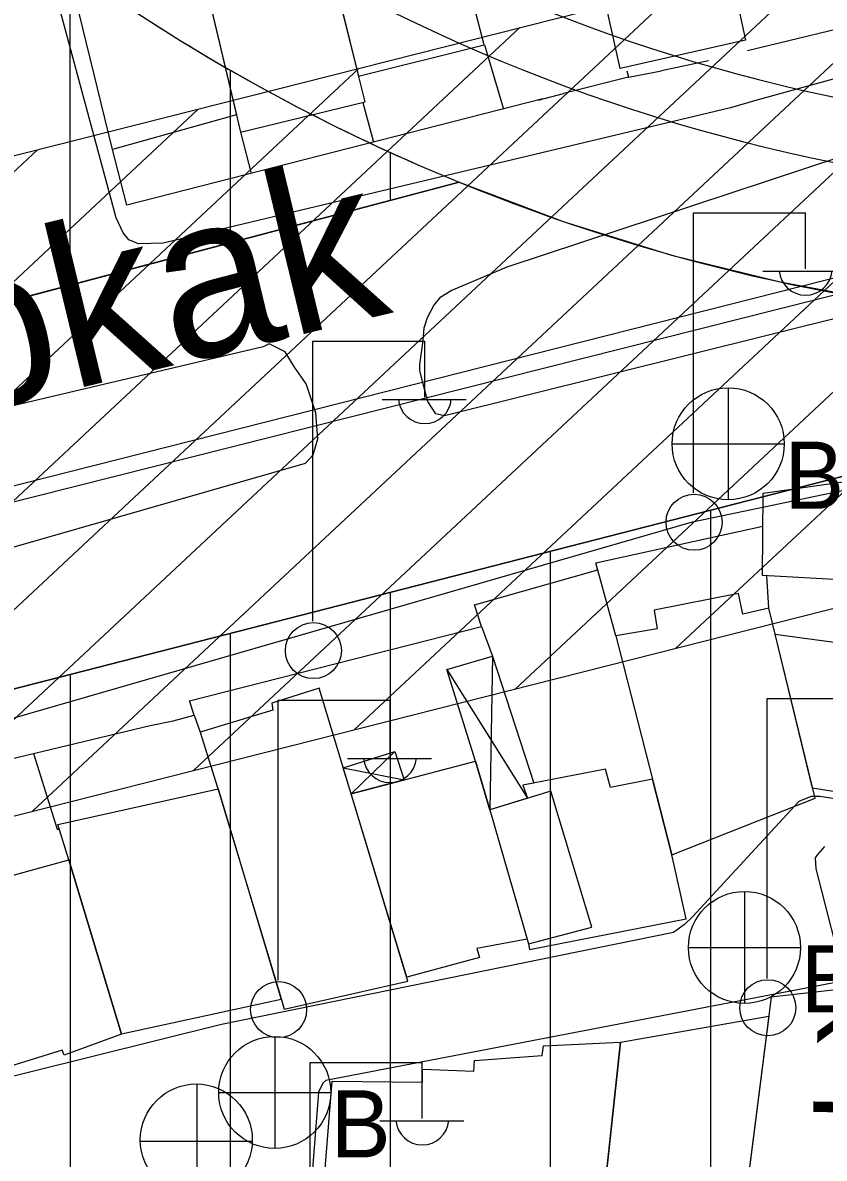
# Model space of a CAD drawing. Extents: x 417997 to 421451, y 4451742 to 4455216.
# Drawn here: x 419413 to 419463, y 4452532.5 to 4452603.5 of the extents above; entities that cross this region are included whole.
import ezdxf

# ---------------------------------------------------------------- set-up
doc = ezdxf.new("R2010")
doc.units = 0
for name, color, linetype in [('ADA', 7, 'Continuous'), ('ADAKENARI', 7, 'Continuous'), ('B_Kapi', 7, 'Continuous'), ('B_Mesken', 7, 'Continuous'), ('B_Sundurma', 7, 'Continuous'), ('B_Teras', 7, 'Continuous'), ('Default', 7, 'Continuous'), ('Hat_ENH', 7, 'Continuous'), ('KALDIRIM', 7, 'Continuous'), ('PL_AYA_PARK_DINLENME', 7, 'Continuous'), ('PL_KON_MEV_350', 7, 'Continuous'), ('S_Elektrik_Diregi', 7, 'Continuous'), ('S_Rogar_Kapagi', 7, 'Continuous'), ('S_Rogar_Kapagi_Buski', 7, 'Continuous'), ('Sinir_Duvar_tek_tarafa_ait', 7, 'Continuous'), ('TA_ENH_154', 7, 'Continuous'), ('TA_ENH_KORUMA', 7, 'Continuous'), ('TA_ENH_TARAMA', 7, 'Continuous'), ('TR_ORTAYOGUNKONUT', 7, 'Continuous'), ('TR_PARKALANI', 7, 'Continuous'), ('Y_Cadde_Yol', 7, 'Continuous'), ('Y_Kot_Noktasi', 7, 'Continuous'), ('Yol_Sose', 7, 'Continuous')]:
    doc.layers.add(name, color=color, linetype=linetype)

# ---------------------------------------------------------------- blocks, each defined once
blk = doc.blocks.new('POINT_DISPLAY')
at = {"layer": 'Default'}
blk.add_line((0, 0), (0, 0), dxfattribs=at)

msp = doc.modelspace()

# ---------------------------------------------------------------- linework, layer by layer
at = {"layer": 'ADA'}
for p, q in [((419355.942, 4452571.224), (419440.239, 4452593.522)), ((419355.942, 4452571.224), (419440.239, 4452593.522)), ((419367.191, 4452550.252), (419515.874, 4452588.404)), ((419367.191, 4452550.252), (419515.874, 4452588.404))]:
    msp.add_line(p, q, dxfattribs=at)
at = {"layer": 'ADAKENARI'}
for start, end in [(237.03266, 247.71622), (237.03266, 247.71622), (247.71622, 284.5422), (247.71622, 284.5422)]:
    msp.add_arc((419485.743, 4452704.56), 120, start, end, dxfattribs=at)
at = {"layer": 'B_Kapi'}
for points in [[(419450.818, 4452600.095), (419452.868, 4452600.486)], [(419445.179, 4452598.656), (419446.761, 4452599.06)], [(419420.931, 4452559.574), (419422.363, 4452559.865)]]:
    msp.add_lwpolyline(points, dxfattribs=at)
at = {"layer": 'B_Mesken'}
for points in [[(419445.215, 4452620.791), (419445.115, 4452621.037), (419452.896, 4452622.943), (419453.007, 4452622.523), (419453.282, 4452622.676), (419456.962, 4452607.801), (419458.135, 4452602.392), (419450.305, 4452600.623), (419449.152, 4452605.792), (419448.83, 4452605.857)], [(419437.568, 4452618.854), (419429.896, 4452616.945), (419430.013, 4452616.401), (419431.861, 4452608.785), (419432.313, 4452606.732), (419433.956, 4452600.147), (419441.801, 4452602.1), (419441.295, 4452604.024)], [(419422.354, 4452614.533), (419426.579, 4452596.65), (419434.358, 4452598.538), (419432.313, 4452606.732), (419430.138, 4452606.201), (419429.687, 4452608.254), (419431.861, 4452608.785), (419430.013, 4452616.401)], [(419426.323, 4452597.734), (419418.574, 4452595.564), (419414.375, 4452612.799), (419422.237, 4452614.81), (419422.354, 4452614.533)], [(419459.179, 4452568.95), (419459.227, 4452574.079), (419469.962, 4452575.614), (419469.64, 4452568.354)], [(419450.018, 4452565.173), (419453.524, 4452551.479), (419462.476, 4452555.019), (419459.582, 4452566.895), (419457.964, 4452566.522), (419457.689, 4452567.819), (419452.417, 4452566.78), (419452.613, 4452565.603)], [(419465.424, 4452555.15), (419462.321, 4452555.654), (419459.976, 4452565.276), (419466.589, 4452564.373)], [(419429.043, 4452542.706), (419429.312, 4452541.845), (419437.035, 4452543.583), (419431.483, 4452561.903), (419428.538, 4452560.963), (419428.605, 4452560.533), (419424.051, 4452559.146), (419425.245, 4452555.366)], [(419433.485, 4452555.299), (419441.249, 4452557.329), (419442.157, 4452554.302), (419444.489, 4452546.217), (419441.343, 4452545.64), (419441.499, 4452545.075), (419436.959, 4452543.836)], [(419444.572, 4452545.93), (419444.638, 4452545.568), (419454.415, 4452547.478), (419453.524, 4452551.479), (419452.313, 4452556.208), (419449.688, 4452555.698), (419449.375, 4452556.829), (419444.215, 4452555.829), (419444.509, 4452555.021), (419442.157, 4452554.302)], [(419415.855, 4452551.175), (419415.156, 4452553.39), (419425.17, 4452555.602), (419429.125, 4452542.446), (419419.14, 4452540.278)], [(419405.273, 4452548.253), (419415.855, 4452551.175), (419419.14, 4452540.278), (419415.566, 4452538.958), (419415.432, 4452539.275), (419408.773, 4452537.22)], [(419459.73, 4452542.581), (419457.749, 4452527.056), (419469.704, 4452526.116), (419469.571, 4452527.208), (419469.114, 4452527.167), (419468.979, 4452529.618), (419468.773, 4452530.451), (419466.884, 4452538.059), (419465.806, 4452542.4), (419465.593, 4452543.262)], [(419450.32, 4452539.77), (419459.578, 4452541.393), (419457.913, 4452528.344), (419450.56, 4452528.856), (419450.683, 4452529.703), (419449.254, 4452529.856)], [(419431.507, 4452527.434), (419432.31, 4452537.344), (419437.948, 4452537.279), (419437.951, 4452538.094), (419441.143, 4452537.969), (419441.191, 4452538.625), (419445.426, 4452538.95), (419445.496, 4452539.538), (419450.32, 4452539.77), (419449.011, 4452527.598), (419446.408, 4452527.811), (419446.319, 4452526.131)]]:
    msp.add_lwpolyline(points, close=True, dxfattribs=at)
at = {"layer": 'B_Sundurma'}
for p, q in [((419442.317, 4452563.895), (419442.157, 4452554.302)), ((419439.472, 4452563.064), (419444.509, 4452555.021)), ((419436.226, 4452557.934), (419433.485, 4452555.299)), ((419432.993, 4452556.922), (419436.799, 4452556.166))]:
    msp.add_line(p, q, dxfattribs=at)
for points in [[(419441.249, 4452557.329), (419439.472, 4452563.064), (419442.317, 4452563.895), (419444.9, 4452555.962), (419444.215, 4452555.829), (419444.509, 4452555.021), (419442.157, 4452554.302)], [(419432.993, 4452556.922), (419436.226, 4452557.934), (419436.799, 4452556.166), (419433.485, 4452555.299)]]:
    msp.add_lwpolyline(points, close=True, dxfattribs=at)
at = {"layer": 'B_Teras'}
msp.add_lwpolyline([(419442.157, 4452554.302), (419444.572, 4452545.93), (419448.533, 4452546.956), (419445.96, 4452555.465)], close=True, dxfattribs=at)
at = {"layer": 'Hat_ENH'}
msp.add_lwpolyline([(419643.501, 4452631.847), (419357.517, 4452559.702), (419289.183, 4452591.36)], dxfattribs=at)
at = {"layer": 'KALDIRIM'}
for radius in [108, 108, 112, 112]:
    msp.add_arc((419485.743, 4452704.56), radius, 237.03266, 284.5422, dxfattribs=at)
at = {"layer": 'PL_AYA_PARK_DINLENME'}
msp.add_lwpolyline([(419355.942, 4452571.224), (419440.239, 4452593.522), (419446.801, 4452591.054), (419453.496, 4452588.974), (419460.301, 4452587.288), (419467.193, 4452586.002), (419474.148, 4452585.121), (419481.143, 4452584.648), (419488.153, 4452584.584), (419495.155, 4452584.93), (419502.125, 4452585.684), (419509.039, 4452586.843), (419515.874, 4452588.404), (419367.191, 4452550.252), (419357.849, 4452536.976), (419341.294, 4452545.002)], close=True, dxfattribs=at)
msp.add_lwpolyline([(419355.942, 4452571.224), (419440.239, 4452593.522), (419446.801, 4452591.054), (419453.496, 4452588.974), (419460.301, 4452587.288), (419467.193, 4452586.002), (419474.148, 4452585.121), (419481.143, 4452584.648), (419488.153, 4452584.584), (419495.155, 4452584.93), (419502.125, 4452585.684), (419509.039, 4452586.843), (419515.874, 4452588.404), (419367.191, 4452550.252), (419357.849, 4452536.976), (419341.294, 4452545.002)], close=True, dxfattribs=at)
at = {"layer": 'PL_KON_MEV_350'}
msp.add_lwpolyline([(419440.239, 4452593.522), (419355.942, 4452571.224), (419381.611, 4452617.175), (419394.878, 4452620.464), (419420.443, 4452603.882), (419422.807, 4452602.388), (419425.206, 4452600.949), (419427.637, 4452599.566), (419430.1, 4452598.24), (419432.593, 4452596.972), (419435.115, 4452595.763), (419437.664, 4452594.613)], close=True, dxfattribs=at)
msp.add_lwpolyline([(419463.898, 4452481.029), (419461.577, 4452479.858), (419459.146, 4452478.933), (419456.633, 4452478.266), (419454.064, 4452477.864), (419451.467, 4452477.731), (419448.87, 4452477.868), (419428.334, 4452480.03), (419423.065, 4452480.727), (419417.841, 4452481.702), (419412.676, 4452482.954), (419407.584, 4452484.478), (419402.581, 4452486.271), (419397.68, 4452488.327), (419392.896, 4452490.641), (419388.241, 4452493.205), (419339.702, 4452521.651), (419335.951, 4452535.438), (419341.294, 4452545.002), (419357.849, 4452536.976), (419367.191, 4452550.252), (419515.874, 4452588.404)], dxfattribs=at)
at = {"layer": 'S_Elektrik_Diregi'}
for p, q in [((419454.879, 4452574.108), (419454.879, 4452591.608)), ((419454.879, 4452591.608), (419461.879, 4452591.608)), ((419461.879, 4452588.108), (419461.879, 4452591.608)), ((419459.219, 4452587.968), (419464.469, 4452587.968)), ((419431.091, 4452566.082), (419431.091, 4452583.582)), ((419431.091, 4452583.582), (419438.091, 4452583.582)), ((419438.091, 4452580.082), (419438.091, 4452583.582)), ((419435.431, 4452579.942), (419440.681, 4452579.942)), ((419459.482, 4452543.764), (419459.482, 4452561.264)), ((419459.482, 4452561.264), (419466.482, 4452561.264)), ((419428.918, 4452543.644), (419428.918, 4452561.144)), ((419428.918, 4452561.144), (419435.918, 4452561.144)), ((419435.918, 4452557.644), (419435.918, 4452561.144)), ((419433.258, 4452557.504), (419438.508, 4452557.504)), ((419430.935, 4452521.002), (419430.935, 4452538.503)), ((419430.935, 4452538.503), (419437.935, 4452538.503)), ((419437.935, 4452535.003), (419437.935, 4452538.503)), ((419435.275, 4452534.863), (419440.525, 4452534.863))]:
    msp.add_line(p, q, dxfattribs=at)
for centre in [(419454.915, 4452572.272), (419431.127, 4452564.246), (419428.954, 4452541.809), (419459.518, 4452541.928)]:
    msp.add_circle(centre, 1.75, dxfattribs=at)
for centre in [(419461.88, 4452588.121), (419438.092, 4452580.095), (419435.918, 4452557.657), (419437.936, 4452535.015)]:
    msp.add_arc(centre, 1.658, 184.83843, 355.14641, dxfattribs=at)
at = {"layer": 'S_Rogar_Kapagi'}
for p, q in [((419423.867, 4452530.134), (419423.867, 4452537.134)), ((419420.297, 4452533.599), (419427.297, 4452533.599))]:
    msp.add_line(p, q, dxfattribs=at)
msp.add_circle((419423.814, 4452533.663), 3.5, dxfattribs=at)
at = {"layer": 'S_Rogar_Kapagi_Buski'}
for p, q in [((419457.043, 4452580.676), (419457.043, 4452573.676)), ((419453.543, 4452577.176), (419460.543, 4452577.176)), ((419458.063, 4452549.196), (419458.063, 4452542.196)), ((419454.563, 4452545.696), (419461.563, 4452545.696)), ((419428.713, 4452540.136), (419428.713, 4452533.136)), ((419425.213, 4452536.636), (419432.213, 4452536.636))]:
    msp.add_line(p, q, dxfattribs=at)
for centre in [(419457.043, 4452577.176), (419458.063, 4452545.696), (419428.713, 4452536.636)]:
    msp.add_circle(centre, 3.5, dxfattribs=at)
at = {"layer": 'Sinir_Duvar_tek_tarafa_ait'}
for points in [[(419466.512, 4452603.734), (419458.244, 4452601.743)], [(419441.821, 4452602.106), (419442.997, 4452598.099)], [(419455.806, 4452601.114), (419452.868, 4452600.486)], [(419450.705, 4452600.482), (419450.818, 4452600.095), (419446.761, 4452599.06)], [(419445.455, 4452598.726), (419419.472, 4452592.098), (419418.574, 4452595.564)], [(419434.223, 4452598.505), (419434.89, 4452596.031)], [(419426.579, 4452596.65), (419427.234, 4452594.078)], [(419450.018, 4452565.173), (419448.783, 4452569.743), (419459.207, 4452572.025)], [(419441.631, 4452565.751), (419441.203, 4452567.117), (419448.902, 4452569.302)], [(419459.582, 4452566.895), (419459.464, 4452568.934)], [(419423.682, 4452560.224), (419423.39, 4452561.111), (419441.631, 4452565.751), (419442.317, 4452563.895)], [(419422.363, 4452559.865), (419423.682, 4452560.224), (419424.051, 4452559.146)], [(419407.013, 4452556.237), (419420.931, 4452559.574)], [(419413.635, 4452557.825), (419415.119, 4452553.095), (419415.249, 4452553.095)]]:
    msp.add_lwpolyline(points, dxfattribs=at)
at = {"layer": 'TA_ENH_154'}
msp.add_lwpolyline([(421244.229, 4452871.733), (420603.453, 4452866.932), (420104.111, 4452747.147), (419709.07, 4452649.72), (419353.297, 4452559.565), (419284.532, 4452601.288), (419287.681, 4452599.871), (419484.079, 4452691.722), (419833.947, 4454863.938), (419862.826, 4455014.236)], dxfattribs=at)
msp.add_lwpolyline([(421244.229, 4452871.733), (420603.453, 4452866.932), (420104.111, 4452747.147), (419709.07, 4452649.72), (419353.297, 4452559.565), (419284.532, 4452601.288), (419287.681, 4452599.871), (419484.079, 4452691.722), (419833.947, 4454863.938), (419862.826, 4455014.236)], dxfattribs=at)
at = {"layer": 'TA_ENH_KORUMA'}
msp.add_lwpolyline([(419883.153, 4455014.021), (419853.647, 4454860.459), (419502.143, 4452678.088), (419329.549, 4452597.37), (419356.508, 4452581.013), (419704.218, 4452669.124), (420099.383, 4452766.582), (420601.013, 4452886.916), (421244.438, 4452891.737)], dxfattribs=at)
msp.add_lwpolyline([(419883.153, 4455014.021), (419853.647, 4454860.459), (419502.143, 4452678.088), (419329.549, 4452597.37), (419356.508, 4452581.013), (419704.218, 4452669.124), (420099.383, 4452766.582), (420601.013, 4452886.916), (421244.438, 4452891.737)], dxfattribs=at)
at = {"layer": 'TA_ENH_TARAMA'}
for p, q in [((419350.087, 4452538.117), (419713.921, 4452630.315)), ((419350.087, 4452538.117), (419713.921, 4452630.315)), ((419453.782, 4452564.394), (419514.367, 4452621.015)), ((419453.782, 4452564.394), (419514.367, 4452621.015)), ((419443.734, 4452561.848), (419504.319, 4452618.469)), ((419443.734, 4452561.848), (419504.319, 4452618.469)), ((419433.686, 4452559.302), (419494.271, 4452615.923)), ((419433.686, 4452559.302), (419494.271, 4452615.923)), ((419423.638, 4452556.755), (419484.223, 4452613.377)), ((419423.638, 4452556.755), (419484.223, 4452613.377)), ((419413.59, 4452554.209), (419474.175, 4452610.83)), ((419413.59, 4452554.209), (419474.175, 4452610.83)), ((419403.542, 4452551.663), (419464.127, 4452608.284)), ((419403.542, 4452551.663), (419464.127, 4452608.284)), ((419393.494, 4452549.117), (419454.079, 4452605.738)), ((419393.494, 4452549.117), (419454.079, 4452605.738)), ((419383.446, 4452546.571), (419444.031, 4452603.192)), ((419383.446, 4452546.571), (419444.031, 4452603.192)), ((419373.398, 4452544.024), (419433.983, 4452600.645)), ((419373.398, 4452544.024), (419433.983, 4452600.645)), ((419363.351, 4452541.478), (419423.935, 4452598.099)), ((419363.351, 4452541.478), (419423.935, 4452598.099)), ((419353.303, 4452538.932), (419413.887, 4452595.553)), ((419353.303, 4452538.932), (419413.887, 4452595.553))]:
    msp.add_line(p, q, dxfattribs=at)
at = {"layer": 'TR_ORTAYOGUNKONUT'}
for p, q in [((419415.942, 4452587.095), (419415.942, 4452606.802)), ((419415.942, 4452587.095), (419415.942, 4452606.802)), ((419425.942, 4452589.74), (419425.942, 4452600.53)), ((419425.942, 4452589.74), (419425.942, 4452600.53)), ((419435.942, 4452592.385), (419435.942, 4452595.39)), ((419435.942, 4452592.385), (419435.942, 4452595.39)), ((419455.951, 4452478.16), (419455.951, 4452573.028)), ((419455.951, 4452478.16), (419455.951, 4452573.028)), ((419445.951, 4452478.176), (419445.951, 4452570.462)), ((419445.951, 4452478.176), (419445.951, 4452570.462)), ((419435.951, 4452479.228), (419435.951, 4452567.896)), ((419435.951, 4452479.228), (419435.951, 4452567.896)), ((419425.951, 4452480.345), (419425.951, 4452565.33)), ((419425.951, 4452480.345), (419425.951, 4452565.33)), ((419415.951, 4452482.16), (419415.951, 4452562.764)), ((419415.951, 4452482.16), (419415.951, 4452562.764))]:
    msp.add_line(p, q, dxfattribs=at)
at = {"layer": 'Yol_Sose'}
for points in [[(419477.147, 4452603.694), (419458.843, 4452598.647), (419457.182, 4452598.163), (419421.743, 4452589.715), (419420.194, 4452589.674), (419419.602, 4452589.927), (419419.239, 4452590.361), (419418.809, 4452591.296), (419413.024, 4452612.768), (419413.025, 4452612.996), (419413.163, 4452613.337), (419413.985, 4452613.767), (419499.982, 4452634.428)], [(419353.996, 4452521.646), (419357.426, 4452534.14), (419366.77, 4452547.09), (419366.953, 4452547.272), (419410.453, 4452559.486), (419454.819, 4452572.288), (419470.635, 4452575.603)], [(419497.624, 4452549.687), (419462.778, 4452555.128), (419462.232, 4452555.13), (419461.457, 4452554.814), (419454.81, 4452547.605), (419454.308, 4452547.129), (419453.624, 4452546.631), (419425.386, 4452540.883), (419405.434, 4452535.926), (419382.582, 4452528.135)], [(419463.071, 4452552.008), (419462.614, 4452551.509), (419462.477, 4452551.305), (419462.52, 4452550.6), (419464.25, 4452543.887)], [(419464.18, 4452543.592), (419431.901, 4452537.386), (419431.719, 4452537.204), (419431.444, 4452536.66), (419429.543, 4452512.363), (419425.844, 4452473.839), (419425.063, 4452464.907), (419425.13, 4452464.589), (419425.198, 4452464.566), (419447.932, 4452453.004), (419449.977, 4452452.178), (419450.955, 4452452.061), (419451.66, 4452452.127), (419452.526, 4452452.67), (419453.349, 4452453.644), (419457.188, 4452465.658), (419463.629, 4452494.347)]]:
    msp.add_lwpolyline(points, dxfattribs=at)
for points in [[(419472.595, 4452596.689), (419474.961, 4452587.797), (419439.311, 4452578.927), (419438.778, 4452579.044), (419438.286, 4452579.828), (419438.085, 4452580.527), (419437.936, 4452581.064), (419437.789, 4452581.762), (419437.769, 4452582.137), (419437.986, 4452583.629), (419438.055, 4452584.43), (419438.255, 4452585.068), (419438.644, 4452585.809), (419439.083, 4452586.362), (419439.733, 4452586.751), (419443.24, 4452588.235), (419464.218, 4452595.163), (419471.62, 4452597.429), (419471.862, 4452597.478), (419472.207, 4452597.364), (419472.416, 4452597.12)], [(419427.99, 4452583.225), (419354.524, 4452565.908), (419354.03, 4452565.276), (419353.523, 4452563.949), (419353.738, 4452561.326), (419354.126, 4452559.287), (419354.369, 4452558.053), (419354.773, 4452556.816), (419355.441, 4452555.467), (419357.948, 4452555.099), (419430.628, 4452575.96), (419431.12, 4452576.485), (419431.407, 4452577.495), (419431.279, 4452579.101), (419430.673, 4452580.93), (419429.944, 4452581.959), (419429.375, 4452582.932), (419428.368, 4452583.432)]]:
    msp.add_lwpolyline(points, close=True, dxfattribs=at)

# ---------------------------------------------------------------- block references
at = {"layer": 'TR_PARKALANI', "xscale": 0.1, "yscale": 0.10000000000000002}
for p in [(419454.261, 4452587.358), (419454.261, 4452587.358), (419441.872, 4452585.74), (419441.872, 4452585.74), (419439.489, 4452584.753), (419439.489, 4452584.753), (419456.645, 4452583.135), (419456.645, 4452583.135), (419424.717, 4452582.148), (419424.717, 4452582.148), (419459.005, 4452580.738), (419459.005, 4452580.738), (419460.922, 4452578.378), (419460.922, 4452578.378), (419423.168, 4452576.775), (419423.168, 4452576.775), (419446.15, 4452575.773), (419446.15, 4452575.773), (419431.378, 4452573.168), (419431.378, 4452573.168), (419416.606, 4452570.564), (419416.606, 4452570.564), (419439.268, 4452570.967), (419439.268, 4452570.967), (419447.515, 4452571.096), (419447.515, 4452571.096), (419423.627, 4452568.648), (419423.627, 4452568.648)]:
    msp.add_blockref('POINT_DISPLAY', p, dxfattribs=at)

# ---------------------------------------------------------------- texts
at = {"layer": 'S_Rogar_Kapagi_Buski'}
for p in [(419460.543, 4452573.111), (419461.563, 4452541.631), (419432.213, 4452532.571)]:
    msp.add_text('B', height=4.2, dxfattribs=at).set_placement(p)
at = {"layer": 'Y_Cadde_Yol'}
msp.add_text('5. Telaltý Sokak', height=10, rotation=13.55131, dxfattribs=at).set_placement((419343.67, 4452563.1))
at = {"layer": 'Y_Kot_Noktasi'}
msp.add_text('123.10 ', height=6, rotation=358.87031, dxfattribs=at).set_placement((419461.744, 4452535.431))

doc.saveas('drawing.dxf')
